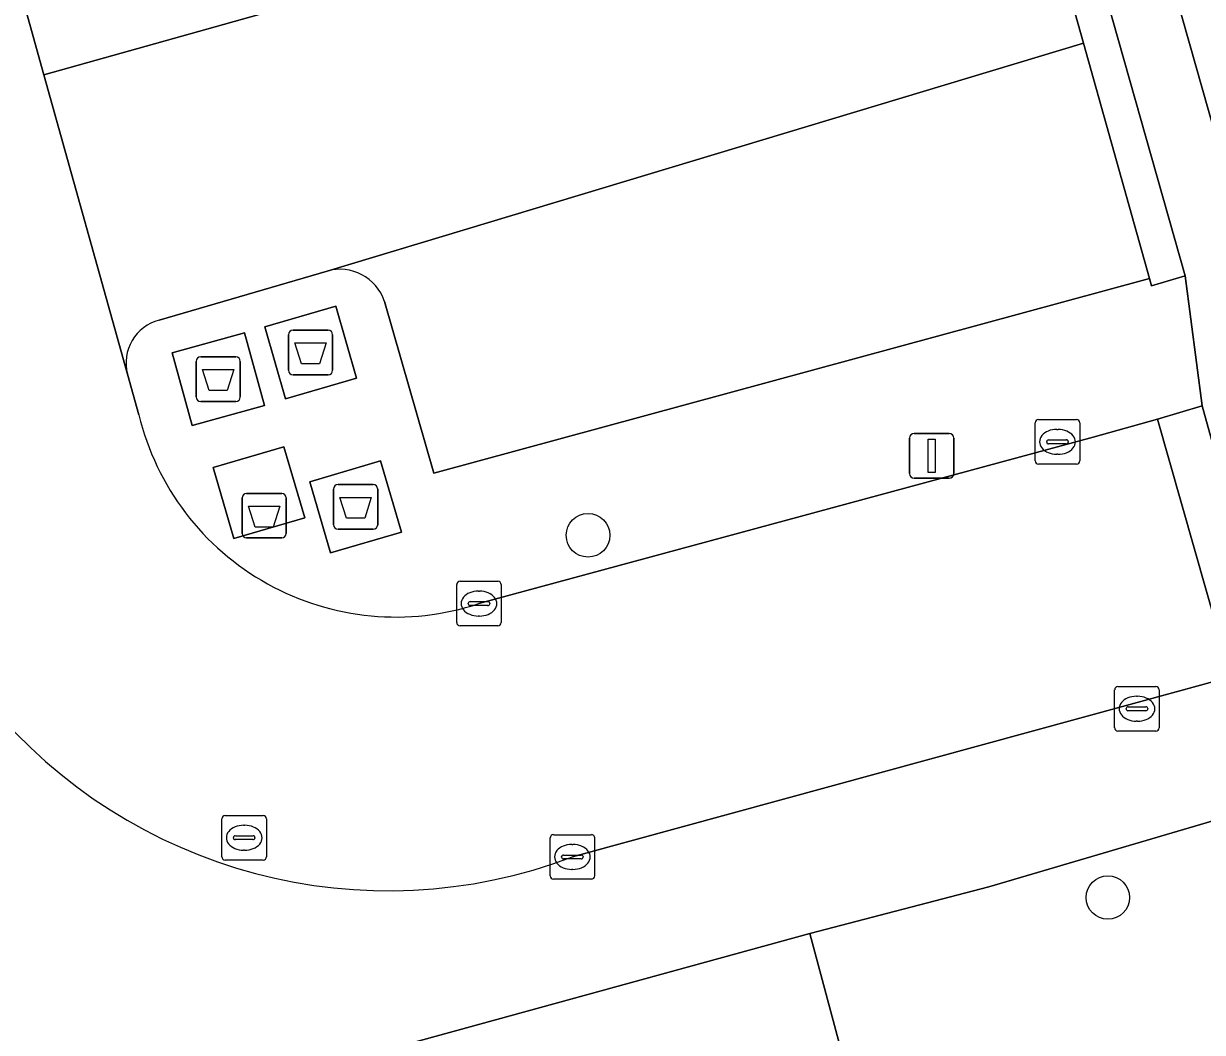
# Model space of a CAD drawing. Extents: x 159680 to 160786, y 387323 to 388340.
# Drawn here: x 159820.07 to 159846.54, y 387875.53 to 387898.19 of the extents above; entities that cross this region are included whole.
import ezdxf

# ---------------------------------------------------------------- set-up
doc = ezdxf.new("R2010")
doc.units = 0
for name, color, linetype in [('IMGEO_Afval_apart_plaats', 7, 'Continuous'), ('IMGEO_Berm_groen', 7, 'Continuous'), ('IMGEO_Boom', 7, 'Continuous'), ('IMGEO_Erf', 7, 'Continuous'), ('IMGEO_Groenvoorziening', 7, 'Continuous'), ('IMGEO_Haag', 7, 'Continuous'), ('IMGEO_Kolk', 7, 'Continuous'), ('IMGEO_Lichtmast', 7, 'Continuous'), ('IMGEO_Parkeervlak_open', 7, 'Continuous'), ('IMGEO_Rijbaan_lokaal_open', 7, 'Continuous'), ('IMGEO_Rioolput', 7, 'Continuous'), ('IMGEO_Voetpad_gesloten', 7, 'Continuous'), ('IMGEO_Voetpad_open', 7, 'Continuous')]:
    doc.layers.add(name, color=color, linetype=linetype)

msp = doc.modelspace()

# ---------------------------------------------------------------- linework, layer by layer
at = {"layer": 'IMGEO_Afval_apart_plaats'}
for p, q in [((159826.017, 387890.398), (159826.017, 387891.198)), ((159826.017, 387891.198), (159826.017, 387890.398)), ((159826.117, 387891.298), (159826.907, 387891.298)), ((159826.907, 387891.298), (159826.117, 387891.298)), ((159827.007, 387891.198), (159827.007, 387890.398)), ((159827.007, 387890.398), (159827.007, 387891.198)), ((159823.943, 387889.799), (159823.943, 387890.599)), ((159823.943, 387890.599), (159823.943, 387889.799)), ((159824.043, 387890.699), (159824.833, 387890.699)), ((159824.833, 387890.699), (159824.043, 387890.699)), ((159824.933, 387890.599), (159824.933, 387889.799)), ((159824.933, 387889.799), (159824.933, 387890.599)), ((159826.907, 387890.298), (159826.117, 387890.298)), ((159826.117, 387890.298), (159826.907, 387890.298)), ((159824.833, 387889.699), (159824.043, 387889.699)), ((159824.043, 387889.699), (159824.833, 387889.699)), ((159825.075, 387887.633), (159825.865, 387887.633)), ((159825.865, 387887.633), (159825.075, 387887.633)), ((159827.028, 387886.93), (159827.028, 387887.73)), ((159827.028, 387887.73), (159827.028, 387886.93)), ((159827.128, 387887.83), (159827.918, 387887.83)), ((159827.918, 387887.83), (159827.128, 387887.83)), ((159828.018, 387887.73), (159828.018, 387886.93)), ((159828.018, 387886.93), (159828.018, 387887.73)), ((159824.975, 387886.733), (159824.975, 387887.533)), ((159824.975, 387887.533), (159824.975, 387886.733)), ((159825.965, 387887.533), (159825.965, 387886.733)), ((159825.965, 387886.733), (159825.965, 387887.533)), ((159827.918, 387886.83), (159827.128, 387886.83)), ((159827.128, 387886.83), (159827.918, 387886.83)), ((159825.865, 387886.633), (159825.075, 387886.633)), ((159825.075, 387886.633), (159825.865, 387886.633))]:
    msp.add_line(p, q, dxfattribs=at)
for points in [[(159826.16, 387891.012), (159826.864, 387891.012), (159826.715, 387890.542), (159826.309, 387890.542), (159826.16, 387891.012)], [(159824.086, 387890.413), (159824.79, 387890.413), (159824.641, 387889.943), (159824.235, 387889.943), (159824.086, 387890.413)], [(159825.118, 387887.347), (159825.822, 387887.347), (159825.673, 387886.877), (159825.267, 387886.877), (159825.118, 387887.347)], [(159827.171, 387887.544), (159827.875, 387887.544), (159827.726, 387887.074), (159827.32, 387887.074), (159827.171, 387887.544)]]:
    msp.add_lwpolyline(points, dxfattribs=at)
for centre, start, end in [((159826.117, 387891.198), 90, 180), ((159826.117, 387891.198), 90, 180), ((159826.907, 387891.198), 0, 90), ((159826.907, 387891.198), 360, 90), ((159824.043, 387890.599), 90, 180), ((159824.043, 387890.599), 90, 180), ((159824.833, 387890.599), 0, 90), ((159824.833, 387890.599), 360, 90), ((159826.117, 387890.398), 180, 270), ((159826.117, 387890.398), 180, 270), ((159826.907, 387890.398), 270, 0), ((159826.907, 387890.398), 270, 0), ((159824.043, 387889.799), 180, 270), ((159824.043, 387889.799), 180, 270), ((159824.833, 387889.799), 270, 0), ((159824.833, 387889.799), 270, 0), ((159825.075, 387887.533), 90, 180), ((159825.075, 387887.533), 90, 180), ((159825.865, 387887.533), 0, 90), ((159825.865, 387887.533), 360, 90), ((159827.128, 387887.73), 90, 180), ((159827.128, 387887.73), 90, 180), ((159827.918, 387887.73), 0, 90), ((159827.918, 387887.73), 360, 90), ((159827.128, 387886.93), 180, 270), ((159827.128, 387886.93), 180, 270), ((159827.918, 387886.93), 270, 0), ((159827.918, 387886.93), 270, 0), ((159825.075, 387886.733), 180, 270), ((159825.075, 387886.733), 180, 270), ((159825.865, 387886.733), 270, 0), ((159825.865, 387886.733), 270, 0)]:
    msp.add_arc(centre, 0.1, start, end, dxfattribs=at)
at = {"layer": 'IMGEO_Berm_groen'}
msp.add_lwpolyline([(159837.264, 387937.298), (159835.249, 387936.75), (159837.032, 387930.26), (159838.11, 387926.405), (159840.393, 387918.388), (159848.142, 387891.062), (159849.179, 387891.393), (159849.193, 387891.28), (159850.202, 387891.581), (159846.899, 387903.342), (159846.549, 387904.586), (159844.918, 387910.333), (159843.618, 387914.929)], close=True, dxfattribs=at)
at = {"layer": 'IMGEO_Boom'}
for centre in [(159832.742, 387886.692), (159844.417, 387878.555)]:
    msp.add_circle(centre, 0.489, dxfattribs=at)
at = {"layer": 'IMGEO_Erf'}
msp.add_lwpolyline([(159847.208, 387880.408), (159841.744, 387878.794), (159837.725, 387877.749), (159838.664, 387874.23), (159836.584, 387873.414), (159860.016, 387813.317), (159855.053, 387811.382), (159858.661, 387801.76), (159871.218, 387806.662)], dxfattribs=at)
at = {"layer": 'IMGEO_Groenvoorziening'}
msp.add_lwpolyline([(159836.706, 387925.856), (159834.423, 387934.064), (159827.812, 387958.075), (159827.013, 387957.858), (159827.139, 387957.391), (159828.468, 387952.653), (159830.103, 387946.826), (159833.107, 387936.115), (159834.725, 387930.348), (159837.727, 387919.646), (159839.332, 387913.925), (159842.352, 387903.159), (159843.871, 387897.743), (159845.352, 387892.463), (159845.397, 387892.296), (159845.746, 387892.397), (159846.152, 387892.519), (159838.879, 387918.217)], close=True, dxfattribs=at)
at = {"layer": 'IMGEO_Haag'}
msp.add_lwpolyline([(159834.423, 387934.064), (159827.812, 387958.075), (159827.013, 387957.858), (159827.139, 387957.391), (159828.468, 387952.653), (159830.103, 387946.826), (159833.107, 387936.115), (159834.725, 387930.348), (159837.727, 387919.646), (159839.332, 387913.925), (159842.352, 387903.159), (159843.871, 387897.743), (159845.352, 387892.463), (159845.397, 387892.296), (159845.746, 387892.397), (159846.152, 387892.519), (159838.879, 387918.217), (159836.706, 387925.856)], close=True, dxfattribs=at)
at = {"layer": 'IMGEO_Kolk'}
for p, q in [((159842.785, 387888.365), (159842.785, 387889.217)), ((159842.86, 387889.291), (159843.712, 387889.291)), ((159843.786, 387889.217), (159843.786, 387888.365)), ((159843.273, 387889.071), (159843.298, 387889.071)), ((159843.044, 387888.785), (159843.044, 387888.797)), ((159843.482, 387888.748), (159843.084, 387888.748)), ((159843.087, 387888.834), (159843.485, 387888.834)), ((159843.528, 387888.797), (159843.528, 387888.785)), ((159843.296, 387888.511), (159843.271, 387888.511)), ((159843.712, 387888.291), (159842.86, 387888.291)), ((159829.792, 387884.732), (159829.792, 387885.584)), ((159829.867, 387885.658), (159830.719, 387885.658)), ((159830.793, 387885.584), (159830.793, 387884.732)), ((159830.28, 387885.438), (159830.305, 387885.438)), ((159830.051, 387885.152), (159830.051, 387885.164)), ((159830.489, 387885.115), (159830.091, 387885.115)), ((159830.094, 387885.201), (159830.492, 387885.201)), ((159830.535, 387885.164), (159830.535, 387885.152)), ((159830.303, 387884.878), (159830.278, 387884.878)), ((159830.719, 387884.658), (159829.867, 387884.658)), ((159844.57, 387882.369), (159844.57, 387883.221)), ((159844.645, 387883.295), (159845.497, 387883.295)), ((159845.571, 387883.221), (159845.571, 387882.369)), ((159844.872, 387882.838), (159845.27, 387882.838)), ((159845.058, 387883.075), (159845.083, 387883.075)), ((159844.829, 387882.789), (159844.829, 387882.801)), ((159845.267, 387882.752), (159844.869, 387882.752)), ((159845.313, 387882.801), (159845.313, 387882.789)), ((159845.081, 387882.515), (159845.056, 387882.515)), ((159845.497, 387882.295), (159844.645, 387882.295)), ((159831.965, 387879.967), (159832.817, 387879.967)), ((159831.89, 387879.041), (159831.89, 387879.893)), ((159832.378, 387879.747), (159832.403, 387879.747)), ((159832.891, 387879.893), (159832.891, 387879.041)), ((159832.149, 387879.461), (159832.149, 387879.473)), ((159832.587, 387879.424), (159832.189, 387879.424)), ((159832.192, 387879.51), (159832.59, 387879.51)), ((159832.633, 387879.473), (159832.633, 387879.461)), ((159832.401, 387879.187), (159832.376, 387879.187)), ((159832.817, 387878.967), (159831.965, 387878.967))]:
    msp.add_line(p, q, dxfattribs=at)
for points in [[(159842.785, 387888.365), (159842.785, 387889.217)], [(159842.86, 387889.291), (159843.712, 387889.291)], [(159843.786, 387889.217), (159843.786, 387888.365)], [(159843.712, 387888.291), (159842.86, 387888.291)], [(159829.792, 387884.732), (159829.792, 387885.584)], [(159829.867, 387885.658), (159830.719, 387885.658)], [(159830.793, 387885.584), (159830.793, 387884.732)], [(159830.719, 387884.658), (159829.867, 387884.658)], [(159844.57, 387882.369), (159844.57, 387883.221)], [(159844.645, 387883.295), (159845.497, 387883.295)], [(159845.571, 387883.221), (159845.571, 387882.369)], [(159845.497, 387882.295), (159844.645, 387882.295)], [(159831.965, 387879.967), (159832.817, 387879.967)], [(159831.89, 387879.041), (159831.89, 387879.893)], [(159832.891, 387879.893), (159832.891, 387879.041)], [(159832.817, 387878.967), (159831.965, 387878.967)]]:
    msp.add_lwpolyline(points, dxfattribs=at)
for centre, radius, start, end in [((159842.862, 387889.215), 0.0765, 91.552, 178.448), ((159842.862, 387889.215), 0.0765, 91.552, 178.448), ((159843.71, 387889.215), 0.0765, 1.552, 88.448), ((159843.71, 387889.215), 0.0765, 1.552, 88.448), ((159843.084, 387888.794), 0.0403, 85.8775, 175.7526), ((159843.081, 387888.784), 0.0366, 178.938, 274.7102), ((159843.485, 387888.791), 0.043, 264.8664, 352.4533), ((159843.489, 387888.796), 0.0386, 1.7309, 96.639), ((159842.862, 387888.367), 0.0765, 181.552, 268.448), ((159842.862, 387888.367), 0.0765, 181.552, 268.448), ((159843.71, 387888.367), 0.0765, 271.552, 358.448), ((159843.71, 387888.367), 0.0765, 271.552, 358.448), ((159829.869, 387885.582), 0.0765, 91.552, 178.448), ((159829.869, 387885.582), 0.0765, 91.552, 178.448), ((159830.717, 387885.582), 0.0765, 1.552, 88.448), ((159830.717, 387885.582), 0.0765, 1.552, 88.448), ((159830.091, 387885.161), 0.0403, 85.8775, 175.7526), ((159830.088, 387885.151), 0.0366, 178.938, 274.7102), ((159830.492, 387885.158), 0.043, 264.8664, 352.4533), ((159830.496, 387885.163), 0.0386, 1.7309, 96.639), ((159829.869, 387884.734), 0.0765, 181.552, 268.448), ((159829.869, 387884.734), 0.0765, 181.552, 268.448), ((159830.717, 387884.734), 0.0765, 271.552, 358.448), ((159830.717, 387884.734), 0.0765, 271.552, 358.448), ((159844.647, 387883.219), 0.0765, 91.552, 178.448), ((159844.647, 387883.219), 0.0765, 91.552, 178.448), ((159845.495, 387883.219), 0.0765, 1.552, 88.448), ((159845.495, 387883.219), 0.0765, 1.552, 88.448), ((159844.869, 387882.798), 0.0403, 85.8775, 175.7526), ((159845.274, 387882.8), 0.0386, 1.7309, 96.639), ((159844.866, 387882.788), 0.0366, 178.938, 274.7102), ((159845.27, 387882.795), 0.043, 264.8664, 352.4533), ((159844.647, 387882.371), 0.0765, 181.552, 268.448), ((159844.647, 387882.371), 0.0765, 181.552, 268.448), ((159845.495, 387882.371), 0.0765, 271.552, 358.448), ((159845.495, 387882.371), 0.0765, 271.552, 358.448), ((159831.967, 387879.891), 0.0765, 91.552, 178.448), ((159831.967, 387879.891), 0.0765, 91.552, 178.448), ((159832.815, 387879.891), 0.0765, 1.552, 88.448), ((159832.815, 387879.891), 0.0765, 1.552, 88.448), ((159832.189, 387879.47), 0.0403, 85.8775, 175.7526), ((159832.186, 387879.46), 0.0366, 178.938, 274.7102), ((159832.59, 387879.467), 0.043, 264.8664, 352.4533), ((159832.594, 387879.472), 0.0386, 1.7309, 96.639), ((159831.967, 387879.043), 0.0765, 181.552, 268.448), ((159831.967, 387879.043), 0.0765, 181.552, 268.448), ((159832.815, 387879.043), 0.0765, 271.552, 358.448), ((159832.815, 387879.043), 0.0765, 271.552, 358.448)]:
    msp.add_arc(centre, radius, start, end, dxfattribs=at)
for centre, major_axis, ratio, start_param, end_param in [((159843.272, 387888.791), (-0.387, 0.002), 0.722429, 4.712389, 7.853982), ((159843.297, 387888.791), (-0.39, 0.002), 0.717154, 1.570796, 4.712389), ((159830.279, 387885.158), (-0.387, 0.002), 0.722429, 4.712389, 7.853982), ((159830.304, 387885.158), (-0.39, 0.002), 0.717154, 1.570796, 4.712389), ((159845.057, 387882.795), (-0.387, 0.002), 0.722429, 4.712389, 7.853982), ((159845.082, 387882.795), (-0.39, 0.002), 0.717154, 1.570796, 4.712389), ((159832.377, 387879.467), (-0.387, 0.002), 0.722429, 4.712389, 7.853982), ((159832.402, 387879.467), (-0.39, 0.002), 0.717154, 1.570796, 4.712389)]:
    msp.add_ellipse(centre, major_axis=major_axis, ratio=ratio, start_param=start_param, end_param=end_param, dxfattribs=at)
at = {"layer": 'IMGEO_Lichtmast'}
for p, q in [((159840.065, 387888.977), (159840.855, 387888.977)), ((159840.855, 387888.977), (159840.065, 387888.977)), ((159839.965, 387888.077), (159839.965, 387888.877)), ((159839.965, 387888.877), (159839.965, 387888.077)), ((159840.955, 387888.877), (159840.955, 387888.077)), ((159840.955, 387888.077), (159840.955, 387888.877)), ((159840.855, 387887.977), (159840.065, 387887.977)), ((159840.065, 387887.977), (159840.855, 387887.977))]:
    msp.add_line(p, q, dxfattribs=at)
msp.add_lwpolyline([(159840.385, 387888.852), (159840.535, 387888.852), (159840.535, 387888.102), (159840.385, 387888.102), (159840.385, 387888.852)], dxfattribs=at)
for centre, start, end in [((159840.065, 387888.877), 90, 180), ((159840.065, 387888.877), 90, 180), ((159840.855, 387888.877), 0, 90), ((159840.855, 387888.877), 360, 90), ((159840.065, 387888.077), 180, 270), ((159840.065, 387888.077), 180, 270), ((159840.855, 387888.077), 270, 0), ((159840.855, 387888.077), 270, 0)]:
    msp.add_arc(centre, 0.1, start, end, dxfattribs=at)
at = {"layer": 'IMGEO_Parkeervlak_open'}
msp.add_lwpolyline([(159839.332, 387913.925), (159817.518, 387907.806), (159820.522, 387897.036), (159842.352, 387903.159)], close=True, dxfattribs=at)
for points in [[(159843.871, 387897.743), (159826.885, 387892.628)], [(159828.169, 387891.947), (159829.278, 387888.084), (159845.352, 387892.463), (159843.871, 387897.743)]]:
    msp.add_lwpolyline(points, dxfattribs=at)
msp.add_arc((159827.169, 387891.612), 1.055, 18.5056, 105.6137, dxfattribs=at)
at = {"layer": 'IMGEO_Rijbaan_lokaal_open'}
for points in [[(159822.655, 387889.398), (159822.397, 387890.314), (159820.522, 387897.036), (159817.518, 387907.806), (159815.922, 387913.529), (159812.935, 387924.236), (159811.326, 387930.006), (159808.337, 387940.72)], [(159843.871, 387897.743), (159842.352, 387903.159), (159820.522, 387897.036), (159822.397, 387890.314)], [(159823.107, 387891.524), (159826.885, 387892.628), (159843.871, 387897.743)], [(159832.39, 387879.467), (159832.56, 387879.512), (159846.034, 387883.2), (159847.179, 387883.511), (159845.531, 387889.3), (159844.089, 387888.894), (159830.289, 387885.156)]]:
    msp.add_lwpolyline(points, dxfattribs=at)
for centre, radius, start, end in [((159823.355, 387890.565), 0.99, 104.4811, 194.7121), ((159828.425, 387890.792), 5.936, 193.5813, 288.2993), ((159828.255, 387890.353), 11.645, 219.5382, 290.7998)]:
    msp.add_arc(centre, radius, start, end, dxfattribs=at)
at = {"layer": 'IMGEO_Rioolput'}
for p, q in [((159824.519, 387879.472), (159824.519, 387880.324)), ((159824.594, 387880.398), (159825.446, 387880.398)), ((159825.52, 387880.324), (159825.52, 387879.472)), ((159824.821, 387879.941), (159825.219, 387879.941)), ((159825.007, 387880.178), (159825.032, 387880.178)), ((159824.778, 387879.892), (159824.778, 387879.904)), ((159825.216, 387879.855), (159824.818, 387879.855)), ((159825.262, 387879.904), (159825.262, 387879.892)), ((159825.446, 387879.398), (159824.594, 387879.398)), ((159825.03, 387879.618), (159825.005, 387879.618))]:
    msp.add_line(p, q, dxfattribs=at)
for points in [[(159824.519, 387879.472), (159824.519, 387880.324)], [(159824.594, 387880.398), (159825.446, 387880.398)], [(159825.52, 387880.324), (159825.52, 387879.472)], [(159825.446, 387879.398), (159824.594, 387879.398)]]:
    msp.add_lwpolyline(points, dxfattribs=at)
for centre, radius, start, end in [((159824.596, 387880.322), 0.0765, 91.552, 178.448), ((159824.596, 387880.322), 0.0765, 91.552, 178.448), ((159825.444, 387880.322), 0.0765, 1.552, 88.448), ((159825.444, 387880.322), 0.0765, 1.552, 88.448), ((159824.818, 387879.901), 0.0403, 85.8775, 175.7526), ((159825.223, 387879.903), 0.0386, 1.7309, 96.639), ((159824.815, 387879.891), 0.0366, 178.938, 274.7102), ((159825.219, 387879.898), 0.043, 264.8664, 352.4533), ((159824.596, 387879.474), 0.0765, 181.552, 268.448), ((159824.596, 387879.474), 0.0765, 181.552, 268.448), ((159825.444, 387879.474), 0.0765, 271.552, 358.448), ((159825.444, 387879.474), 0.0765, 271.552, 358.448)]:
    msp.add_arc(centre, radius, start, end, dxfattribs=at)
for centre, major_axis, ratio, start_param, end_param in [((159825.006, 387879.898), (-0.387, 0.002), 0.722429, 4.712389, 7.853982), ((159825.031, 387879.898), (-0.39, 0.002), 0.717154, 1.570796, 4.712389)]:
    msp.add_ellipse(centre, major_axis=major_axis, ratio=ratio, start_param=start_param, end_param=end_param, dxfattribs=at)
at = {"layer": 'IMGEO_Voetpad_gesloten'}
for points in [[(159827.075, 387891.837), (159825.481, 387891.375), (159825.949, 387889.76), (159827.543, 387890.222)], [(159825.027, 387891.238), (159823.401, 387890.791), (159823.85, 387889.159), (159825.476, 387889.606)], [(159845.531, 387889.3), (159847.179, 387883.511), (159848.152, 387883.772), (159846.533, 387889.601)], [(159824.32, 387888.216), (159824.787, 387886.618), (159826.379, 387887.083), (159825.912, 387888.681)], [(159828.085, 387888.361), (159826.493, 387887.896), (159826.96, 387886.298), (159828.552, 387886.763)]]:
    msp.add_lwpolyline(points, close=True, dxfattribs=at)
at = {"layer": 'IMGEO_Voetpad_open'}
for points in [[(159852.884, 387882.024), (159852.655, 387882.881), (159851.643, 387882.601), (159849.193, 387891.28), (159849.179, 387891.393), (159848.142, 387891.062), (159840.393, 387918.388), (159838.11, 387926.405), (159837.032, 387930.26), (159835.249, 387936.75), (159837.264, 387937.298), (159836.852, 387938.769), (159834.866, 387938.204), (159833.963, 387941.404), (159829.262, 387958.474), (159831.088, 387958.977), (159830.914, 387959.622), (159830.73, 387960.333), (159829.719, 387960.075), (159827.327, 387968.664)], [(159827.001, 387960.983), (159827.812, 387958.075), (159834.423, 387934.064), (159836.706, 387925.856), (159838.879, 387918.217), (159846.152, 387892.519), (159846.533, 387889.601), (159848.152, 387883.772), (159849.518, 387879.123), (159851.813, 387871.684)], [(159838.664, 387874.23), (159837.725, 387877.749), (159822.604, 387873.593), (159812.869, 387879.112), (159795.919, 387939.198), (159796.181, 387939.271), (159799.354, 387945.014), (159797.453, 387951.445), (159796.965, 387953.096), (159795.499, 387958.055), (159790.044, 387956.547), (159792.476, 387947.83), (159793.873, 387948.22), (159796.937, 387946.428), (159795.243, 387943.308), (159793.845, 387942.918), (159794.957, 387938.93), (159811.729, 387878.794), (159812.839, 387874.816)], [(159790.044, 387956.547), (159795.499, 387958.055), (159796.965, 387953.096), (159798.586, 387953.509), (159799.011, 387951.842), (159797.453, 387951.445), (159799.354, 387945.014), (159796.181, 387939.271), (159795.919, 387939.198), (159812.869, 387879.112), (159822.604, 387873.593), (159837.725, 387877.749), (159841.744, 387878.794), (159847.208, 387880.408)], [(159826.885, 387892.628), (159823.107, 387891.524)], [(159846.152, 387892.519), (159845.746, 387892.397), (159845.397, 387892.296), (159845.352, 387892.463), (159829.278, 387888.084), (159828.169, 387891.947)], [(159830.289, 387885.156), (159844.089, 387888.894), (159845.531, 387889.3), (159846.533, 387889.601), (159846.152, 387892.519)], [(159822.397, 387890.314), (159822.655, 387889.398)], [(159849.518, 387879.123), (159848.152, 387883.772), (159847.179, 387883.511), (159846.034, 387883.2), (159832.56, 387879.512), (159832.39, 387879.467)]]:
    msp.add_lwpolyline(points, dxfattribs=at)
for points in [[(159827.543, 387890.222), (159825.949, 387889.76), (159825.481, 387891.375), (159827.075, 387891.837)], [(159825.476, 387889.606), (159823.85, 387889.159), (159823.401, 387890.791), (159825.027, 387891.238)], [(159824.32, 387888.216), (159825.912, 387888.681), (159826.379, 387887.083), (159824.787, 387886.618)], [(159828.552, 387886.763), (159826.96, 387886.298), (159826.493, 387887.896), (159828.085, 387888.361)]]:
    msp.add_lwpolyline(points, close=True, dxfattribs=at)
for centre, radius, start, end in [((159827.169, 387891.612), 1.055, 18.5056, 105.6137), ((159823.355, 387890.565), 0.99, 104.4811, 194.7121), ((159828.425, 387890.792), 5.936, 193.5813, 288.2993), ((159828.255, 387890.353), 11.645, 219.5382, 290.7998)]:
    msp.add_arc(centre, radius, start, end, dxfattribs=at)

doc.saveas('drawing.dxf')
